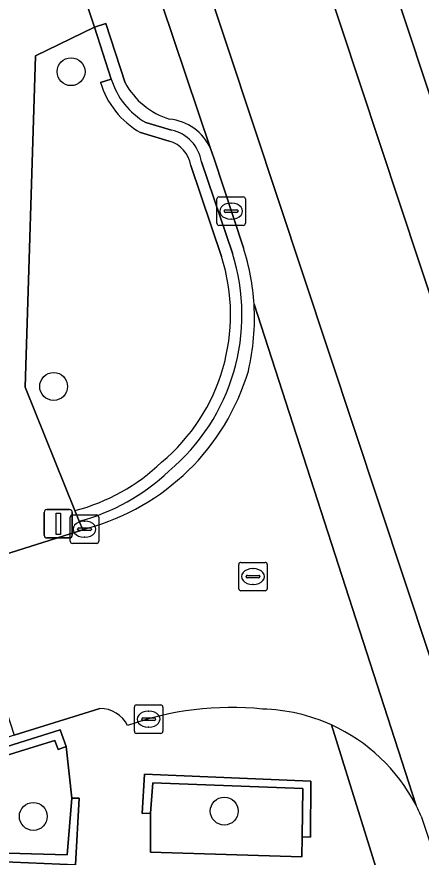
# Model space of a CAD drawing. Extents: x 162989 to 165008, y 383432 to 384338.
# Drawn here: x 164849.79 to 164863.98, y 383798.57 to 383828.08 of the extents above; entities that cross this region are included whole.
import ezdxf

# ---------------------------------------------------------------- set-up
doc = ezdxf.new("R2010")
doc.units = 0
for name, color, linetype in [('IMGEO_Boom', 7, 'Continuous'), ('IMGEO_Grasland_overig', 7, 'Continuous'), ('IMGEO_Groenvoorziening', 7, 'Continuous'), ('IMGEO_Haag', 7, 'Continuous'), ('IMGEO_Kolk', 7, 'Continuous'), ('IMGEO_Lichtmast', 7, 'Continuous'), ('IMGEO_Muur', 7, 'Continuous'), ('IMGEO_Parkeervlak_open', 7, 'Continuous'), ('IMGEO_Rijbaan_lokaal_gesloten', 7, 'Continuous'), ('IMGEO_Rijbaan_lokaal_open', 7, 'Continuous'), ('IMGEO_Rioolput', 7, 'Continuous'), ('IMGEO_Voetpad_open', 7, 'Continuous')]:
    doc.layers.add(name, color=color, linetype=linetype)

msp = doc.modelspace()

# ---------------------------------------------------------------- linework, layer by layer
at = {"layer": 'IMGEO_Boom'}
for centre in [(164851.694, 383826.15), (164851.082, 383815.098), (164850.367, 383800.003), (164857.07, 383800.19)]:
    msp.add_circle(centre, 0.489, dxfattribs=at)
at = {"layer": 'IMGEO_Grasland_overig'}
for points in [[(164851.521, 383802.456), (164851.239, 383802.354), (164851.124, 383802.671), (164850.248, 383802.395), (164848.317, 383801.799), (164848.215, 383802.07), (164848.125, 383802.358), (164847.594, 383802.191), (164847.464, 383802.146), (164846.125, 383798.813), (164851.562, 383798.652), (164851.721, 383800.64)], [(164854.481, 383800.121), (164854.481, 383798.751), (164859.791, 383798.581), (164859.801, 383799.291), (164859.825, 383800.981), (164854.569, 383801.188)]]:
    msp.add_lwpolyline(points, close=True, dxfattribs=at)
at = {"layer": 'IMGEO_Groenvoorziening'}
for points in [[(164852.723, 383825.776), (164853.106, 383825.892), (164852.512, 383827.715), (164850.448, 383826.702), (164850.081, 383815.075), (164851.831, 383810.741)], [(164853.106, 383825.892), (164852.723, 383825.776)], [(164855.221, 383824.1), (164854.324, 383824.364)], [(164854.126, 383824.016), (164855.135, 383823.709)], [(164855.135, 383823.709), (164854.126, 383824.016)], [(164857.357, 383819.779), (164856.274, 383822.985)], [(164855.895, 383822.857), (164856.976, 383819.658)], [(164856.976, 383819.658), (164855.895, 383822.857)], [(164851.831, 383810.741), (164851.982, 383810.367)]]:
    msp.add_lwpolyline(points, dxfattribs=at)
msp.add_lwpolyline([(164851.521, 383802.456), (164851.309, 383803.043), (164848.215, 383802.07), (164848.317, 383801.799), (164850.248, 383802.395), (164851.124, 383802.671), (164851.239, 383802.354)], close=True, dxfattribs=at)
for centre, radius, start, end in [((164855.628, 383826.653), 2.634, 196.7893, 240.3288), ((164855.634, 383826.657), 3.041, 196.8396, 240.2812), ((164855.634, 383826.657), 3.041, 196.8396, 240.2812), ((164854.929, 383822.769), 1.363, 9.1134, 77.6104), ((164854.888, 383822.724), 1.015, 7.5292, 75.9379), ((164854.888, 383822.724), 1.015, 7.5292, 75.9379), ((164850.553, 383817.614), 6.74, 309.8373, 17.6545), ((164850.553, 383817.614), 6.74, 309.8373, 17.6545), ((164850.554, 383817.613), 7.139, 309.8296, 17.6592), ((164850.072, 383817.463), 6.948, 284.662, 313.6805), ((164850.072, 383817.463), 6.948, 284.662, 313.6805), ((164850.09, 383817.426), 7.309, 285.0061, 313.5692)]:
    msp.add_arc(centre, radius, start, end, dxfattribs=at)
at = {"layer": 'IMGEO_Haag'}
for points in [[(164853.106, 383825.892), (164852.723, 383825.776)], [(164855.221, 383824.1), (164854.324, 383824.364)], [(164854.126, 383824.016), (164855.135, 383823.709)], [(164857.357, 383819.779), (164856.274, 383822.985)], [(164855.895, 383822.857), (164856.976, 383819.658)], [(164851.831, 383810.741), (164851.982, 383810.367)]]:
    msp.add_lwpolyline(points, dxfattribs=at)
msp.add_lwpolyline([(164851.521, 383802.456), (164851.309, 383803.043), (164848.215, 383802.07), (164848.317, 383801.799), (164850.248, 383802.395), (164851.124, 383802.671), (164851.239, 383802.354)], close=True, dxfattribs=at)
for centre, radius, start, end in [((164855.628, 383826.653), 2.634, 196.7893, 240.3288), ((164855.634, 383826.657), 3.041, 196.8396, 240.2812), ((164854.929, 383822.769), 1.363, 9.1134, 77.6104), ((164854.888, 383822.724), 1.015, 7.5292, 75.9379), ((164850.553, 383817.614), 6.74, 309.8373, 17.6545), ((164850.554, 383817.613), 7.139, 309.8296, 17.6592), ((164850.072, 383817.463), 6.948, 284.662, 313.6805), ((164850.09, 383817.426), 7.309, 285.0061, 313.5692)]:
    msp.add_arc(centre, radius, start, end, dxfattribs=at)
at = {"layer": 'IMGEO_Kolk'}
for p, q in [((164856.887, 383821.755), (164857.739, 383821.755)), ((164856.812, 383820.829), (164856.812, 383821.681)), ((164857.3, 383821.535), (164857.325, 383821.535)), ((164857.813, 383821.681), (164857.813, 383820.829)), ((164857.071, 383821.249), (164857.071, 383821.261)), ((164857.509, 383821.212), (164857.111, 383821.212)), ((164857.114, 383821.298), (164857.512, 383821.298)), ((164857.555, 383821.261), (164857.555, 383821.249)), ((164857.323, 383820.975), (164857.298, 383820.975)), ((164857.739, 383820.755), (164856.887, 383820.755)), ((164851.666, 383809.662), (164851.666, 383810.514)), ((164851.741, 383810.588), (164852.593, 383810.588)), ((164852.667, 383810.514), (164852.667, 383809.662)), ((164852.154, 383810.368), (164852.179, 383810.368)), ((164851.925, 383810.082), (164851.925, 383810.094)), ((164852.363, 383810.045), (164851.965, 383810.045)), ((164851.968, 383810.131), (164852.366, 383810.131)), ((164852.409, 383810.094), (164852.409, 383810.082)), ((164852.177, 383809.808), (164852.152, 383809.808)), ((164852.593, 383809.588), (164851.741, 383809.588)), ((164853.915, 383802.992), (164853.915, 383803.844)), ((164853.99, 383803.918), (164854.842, 383803.918)), ((164854.916, 383803.844), (164854.916, 383802.992)), ((164854.217, 383803.461), (164854.615, 383803.461)), ((164854.403, 383803.698), (164854.428, 383803.698)), ((164854.174, 383803.412), (164854.174, 383803.424)), ((164854.612, 383803.375), (164854.214, 383803.375)), ((164854.426, 383803.138), (164854.401, 383803.138)), ((164854.658, 383803.424), (164854.658, 383803.412)), ((164854.842, 383802.918), (164853.99, 383802.918))]:
    msp.add_line(p, q, dxfattribs=at)
for points in [[(164856.887, 383821.755), (164857.739, 383821.755)], [(164856.812, 383820.829), (164856.812, 383821.681)], [(164857.813, 383821.681), (164857.813, 383820.829)], [(164857.739, 383820.755), (164856.887, 383820.755)], [(164851.666, 383809.662), (164851.666, 383810.514)], [(164851.741, 383810.588), (164852.593, 383810.588)], [(164852.667, 383810.514), (164852.667, 383809.662)], [(164852.593, 383809.588), (164851.741, 383809.588)], [(164853.915, 383802.992), (164853.915, 383803.844)], [(164853.99, 383803.918), (164854.842, 383803.918)], [(164854.916, 383803.844), (164854.916, 383802.992)], [(164854.842, 383802.918), (164853.99, 383802.918)]]:
    msp.add_lwpolyline(points, dxfattribs=at)
for centre, radius, start, end in [((164856.889, 383821.679), 0.0765, 91.552, 178.448), ((164856.889, 383821.679), 0.0765, 91.552, 178.448), ((164857.737, 383821.679), 0.0765, 1.552, 88.448), ((164857.737, 383821.679), 0.0765, 1.552, 88.448), ((164857.111, 383821.258), 0.0403, 85.8775, 175.7526), ((164857.108, 383821.248), 0.0366, 178.938, 274.7102), ((164857.512, 383821.255), 0.043, 264.8664, 352.4533), ((164857.516, 383821.26), 0.0386, 1.7309, 96.639), ((164856.889, 383820.831), 0.0765, 181.552, 268.448), ((164856.889, 383820.831), 0.0765, 181.552, 268.448), ((164857.737, 383820.831), 0.0765, 271.552, 358.448), ((164857.737, 383820.831), 0.0765, 271.552, 358.448), ((164851.743, 383810.512), 0.0765, 91.552, 178.448), ((164851.743, 383810.512), 0.0765, 91.552, 178.448), ((164852.591, 383810.512), 0.0765, 1.552, 88.448), ((164852.591, 383810.512), 0.0765, 1.552, 88.448), ((164851.965, 383810.091), 0.0403, 85.8775, 175.7526), ((164851.962, 383810.081), 0.0366, 178.938, 274.7102), ((164852.366, 383810.088), 0.043, 264.8664, 352.4533), ((164852.37, 383810.093), 0.0386, 1.7309, 96.639), ((164851.743, 383809.664), 0.0765, 181.552, 268.448), ((164851.743, 383809.664), 0.0765, 181.552, 268.448), ((164852.591, 383809.664), 0.0765, 271.552, 358.448), ((164852.591, 383809.664), 0.0765, 271.552, 358.448), ((164853.992, 383803.842), 0.0765, 91.552, 178.448), ((164853.992, 383803.842), 0.0765, 91.552, 178.448), ((164854.84, 383803.842), 0.0765, 1.552, 88.448), ((164854.84, 383803.842), 0.0765, 1.552, 88.448), ((164854.214, 383803.421), 0.0403, 85.8775, 175.7526), ((164854.619, 383803.423), 0.0386, 1.7309, 96.639), ((164854.211, 383803.411), 0.0366, 178.938, 274.7102), ((164854.615, 383803.418), 0.043, 264.8664, 352.4533), ((164853.992, 383802.994), 0.0765, 181.552, 268.448), ((164853.992, 383802.994), 0.0765, 181.552, 268.448), ((164854.84, 383802.994), 0.0765, 271.552, 358.448), ((164854.84, 383802.994), 0.0765, 271.552, 358.448)]:
    msp.add_arc(centre, radius, start, end, dxfattribs=at)
for centre, major_axis, ratio, start_param, end_param in [((164857.299, 383821.255), (-0.387, 0.002), 0.722429, 4.712389, 7.853982), ((164857.324, 383821.255), (-0.39, 0.002), 0.717154, 1.570796, 4.712389), ((164852.153, 383810.088), (-0.387, 0.002), 0.722429, 4.712389, 7.853982), ((164852.178, 383810.088), (-0.39, 0.002), 0.717154, 1.570796, 4.712389), ((164854.402, 383803.418), (-0.387, 0.002), 0.722429, 4.712389, 7.853982), ((164854.427, 383803.418), (-0.39, 0.002), 0.717154, 1.570796, 4.712389)]:
    msp.add_ellipse(centre, major_axis=major_axis, ratio=ratio, start_param=start_param, end_param=end_param, dxfattribs=at)
at = {"layer": 'IMGEO_Lichtmast'}
for p, q in [((164850.748, 383809.879), (164850.748, 383810.679)), ((164850.748, 383810.679), (164850.748, 383809.879)), ((164850.848, 383810.779), (164851.638, 383810.779)), ((164851.638, 383810.779), (164850.848, 383810.779)), ((164851.738, 383810.679), (164851.738, 383809.879)), ((164851.738, 383809.879), (164851.738, 383810.679)), ((164851.638, 383809.779), (164850.848, 383809.779)), ((164850.848, 383809.779), (164851.638, 383809.779))]:
    msp.add_line(p, q, dxfattribs=at)
msp.add_lwpolyline([(164851.168, 383810.654), (164851.318, 383810.654), (164851.318, 383809.904), (164851.168, 383809.904), (164851.168, 383810.654)], dxfattribs=at)
for centre, start, end in [((164850.848, 383810.679), 90, 180), ((164850.848, 383810.679), 90, 180), ((164851.638, 383810.679), 0, 90), ((164851.638, 383810.679), 360, 90), ((164850.848, 383809.879), 180, 270), ((164850.848, 383809.879), 180, 270), ((164851.638, 383809.879), 270, 0), ((164851.638, 383809.879), 270, 0)]:
    msp.add_arc(centre, 0.1, start, end, dxfattribs=at)
at = {"layer": 'IMGEO_Muur'}
for points in [[(164859.801, 383799.291), (164860.101, 383799.277), (164860.109, 383801.247), (164854.273, 383801.493), (164854.193, 383800.104), (164854.481, 383800.121), (164854.569, 383801.188), (164859.825, 383800.981)], [(164851.721, 383800.64), (164851.562, 383798.652), (164846.125, 383798.813), (164845.997, 383796.864), (164846.236, 383796.821), (164846.338, 383798.533), (164851.847, 383798.308), (164851.981, 383800.646)]]:
    msp.add_lwpolyline(points, close=True, dxfattribs=at)
at = {"layer": 'IMGEO_Parkeervlak_open'}
for points in [[(164836.008, 383884.628), (164836.067, 383883.512), (164836.058, 383883.193), (164835.912, 383882.671), (164835.797, 383882.474), (164835.563, 383882.168), (164835.319, 383881.856), (164835.161, 383881.59), (164835.121, 383881.523), (164834.98, 383881.159), (164834.919, 383880.832), (164834.915, 383880.393), (164838.003, 383871.724), (164838.056, 383871.576), (164842.551, 383857.9), (164842.588, 383857.788), (164846.447, 383845.94), (164852.512, 383827.715), (164852.918, 383827.841), (164853.591, 383825.764)], [(164856.588, 383823.448), (164836.008, 383884.628)]]:
    msp.add_lwpolyline(points, dxfattribs=at)
for centre, radius, start, end in [((164855.946, 383827.037), 2.677, 208.405, 252.5958), ((164854.994, 383822.749), 1.741, 23.6798, 85.0198)]:
    msp.add_arc(centre, radius, start, end, dxfattribs=at)
at = {"layer": 'IMGEO_Rijbaan_lokaal_gesloten'}
for points in [[(164843.917, 383886.747), (164836.784, 383908.199), (164829.009, 383931.562), (164828.211, 383933.971), (164824.298, 383945.79), (164822.24, 383952.004), (164821.898, 383953.038), (164816.625, 383968.312), (164815.247, 383972.575), (164815.082, 383973.174), (164813.175, 383972.528), (164877.84, 383777.451), (164879.934, 383778.117), (164879.18, 383780.489), (164878.881, 383781.27), (164875.506, 383791.467), (164873.58, 383797.284), (164870.422, 383806.818), (164857.82, 383844.865), (164854.969, 383853.56), (164851.615, 383863.587), (164849.681, 383869.321)], [(164813.175, 383972.528), (164809.472, 383971.273), (164809.325, 383971.223), (164874.04, 383776.243), (164874.13, 383776.272), (164877.84, 383777.451)]]:
    msp.add_lwpolyline(points, close=True, dxfattribs=at)
for points in [[(164809.325, 383971.223), (164807.455, 383970.589), (164807.663, 383970.106), (164808.953, 383966.305), (164808.963, 383966.276), (164811.415, 383959.2), (164814.678, 383949.786), (164821.652, 383928.736), (164821.747, 383928.452), (164828.34, 383908.043), (164828.364, 383907.963), (164828.802, 383906.518), (164833.526, 383892.112), (164834.942, 383887.794), (164836.008, 383884.628), (164856.588, 383823.448), (164856.7, 383823.12), (164857.745, 383819.961)], [(164863.985, 383800.014), (164870.042, 383781.857), (164872.06, 383775.609), (164874.04, 383776.243), (164809.325, 383971.223)], [(164858.116, 383817.983), (164863.792, 383800.418)]]:
    msp.add_lwpolyline(points, dxfattribs=at)
for centre, radius, start, end in [((164849.996, 383817.484), 8.135, 3.5177, 17.7286), ((164857.591, 383797.207), 6.983, 23.6978, 27.3719)]:
    msp.add_arc(centre, radius, start, end, dxfattribs=at)
at = {"layer": 'IMGEO_Rijbaan_lokaal_open'}
for points in [[(164863.792, 383800.418), (164858.116, 383817.983)], [(164852.268, 383810.123), (164852.102, 383810.07), (164847.734, 383808.687), (164848.013, 383808.058), (164848.072, 383807.845), (164849.7, 383802.852), (164850.068, 383802.968), (164851.951, 383803.559), (164852.706, 383803.796)]]:
    msp.add_lwpolyline(points, dxfattribs=at)
for centre, radius, start, end in [((164850.138, 383817.477), 7.994, 346.7127, 3.6264), ((164850.138, 383817.956), 8.117, 285.2116, 343.4236), ((164852.702, 383802.701), 1.095, 26.922, 89.7906), ((164857.323, 383792.986), 10.842, 84.224, 109.6447), ((164858.23, 383797.431), 6.345, 65.7098, 88.3389), ((164858.256, 383797.53), 6.244, 27.5525, 65.5568)]:
    msp.add_arc(centre, radius, start, end, dxfattribs=at)
at = {"layer": 'IMGEO_Rioolput'}
for p, q in [((164857.581, 383807.998), (164857.581, 383808.85)), ((164857.656, 383808.924), (164858.508, 383808.924)), ((164858.582, 383808.85), (164858.582, 383807.998)), ((164857.883, 383808.467), (164858.281, 383808.467)), ((164858.069, 383808.704), (164858.094, 383808.704)), ((164857.84, 383808.418), (164857.84, 383808.43)), ((164858.278, 383808.381), (164857.88, 383808.381)), ((164858.324, 383808.43), (164858.324, 383808.418)), ((164858.508, 383807.924), (164857.656, 383807.924)), ((164858.092, 383808.144), (164858.067, 383808.144))]:
    msp.add_line(p, q, dxfattribs=at)
for points in [[(164857.581, 383807.998), (164857.581, 383808.85)], [(164857.656, 383808.924), (164858.508, 383808.924)], [(164858.582, 383808.85), (164858.582, 383807.998)], [(164858.508, 383807.924), (164857.656, 383807.924)]]:
    msp.add_lwpolyline(points, dxfattribs=at)
for centre, radius, start, end in [((164857.658, 383808.848), 0.0765, 91.552, 178.448), ((164857.658, 383808.848), 0.0765, 91.552, 178.448), ((164858.506, 383808.848), 0.0765, 1.552, 88.448), ((164858.506, 383808.848), 0.0765, 1.552, 88.448), ((164857.88, 383808.427), 0.0403, 85.8775, 175.7526), ((164858.285, 383808.429), 0.0386, 1.7309, 96.639), ((164857.877, 383808.417), 0.0366, 178.938, 274.7102), ((164858.281, 383808.424), 0.043, 264.8664, 352.4533), ((164857.658, 383808), 0.0765, 181.552, 268.448), ((164857.658, 383808), 0.0765, 181.552, 268.448), ((164858.506, 383808), 0.0765, 271.552, 358.448), ((164858.506, 383808), 0.0765, 271.552, 358.448)]:
    msp.add_arc(centre, radius, start, end, dxfattribs=at)
for centre, major_axis, ratio, start_param, end_param in [((164858.068, 383808.424), (-0.387, 0.002), 0.722429, 4.712389, 7.853982), ((164858.093, 383808.424), (-0.39, 0.002), 0.717154, 1.570796, 4.712389)]:
    msp.add_ellipse(centre, major_axis=major_axis, ratio=ratio, start_param=start_param, end_param=end_param, dxfattribs=at)
at = {"layer": 'IMGEO_Voetpad_open'}
for points in [[(164878.843, 383789.276), (164872.667, 383807.59), (164856.575, 383856.362), (164857.065, 383856.531), (164855.455, 383861.345), (164854.916, 383861.16), (164840.02, 383906.76), (164839.411, 383908.52), (164830.657, 383934.942), (164828.211, 383933.971), (164829.009, 383931.562), (164836.784, 383908.199), (164843.917, 383886.747), (164849.681, 383869.321), (164851.615, 383863.587), (164852.089, 383863.745), (164855.443, 383853.718), (164854.969, 383853.56), (164857.82, 383844.865), (164870.422, 383806.818), (164873.58, 383797.284)], [(164843.505, 383848.593), (164843.093, 383841.47), (164845.766, 383841.338), (164845.606, 383838.109), (164845.531, 383837.026), (164845.364, 383833.661), (164845.32, 383832.391), (164848.27, 383832.205), (164847.764, 383821.285), (164847.591, 383817.793), (164847.476, 383815.422), (164847.306, 383812.013), (164847.235, 383810.622), (164847.18, 383809.538), (164847.734, 383808.687), (164852.102, 383810.07), (164851.982, 383810.367), (164851.831, 383810.741), (164850.081, 383815.075), (164850.448, 383826.702), (164852.512, 383827.715), (164846.447, 383845.94)], [(164853.591, 383825.764), (164852.918, 383827.841), (164852.512, 383827.715), (164853.106, 383825.892)], [(164854.324, 383824.364), (164855.221, 383824.1)], [(164857.745, 383819.961), (164856.7, 383823.12), (164856.588, 383823.448)], [(164856.274, 383822.985), (164857.357, 383819.779)], [(164851.982, 383810.367), (164852.102, 383810.07), (164852.268, 383810.123)], [(164852.706, 383803.796), (164851.951, 383803.559), (164850.068, 383802.968), (164849.7, 383802.852), (164848.125, 383802.358), (164848.215, 383802.07), (164851.309, 383803.043), (164851.521, 383802.456), (164851.721, 383800.64), (164851.981, 383800.646), (164851.847, 383798.308), (164846.338, 383798.533), (164846.236, 383796.821), (164845.997, 383796.864), (164846.125, 383798.813), (164847.464, 383802.146), (164841.524, 383800.089)], [(164836.783, 383794.906), (164841.304, 383794.676), (164844.708, 383794.508), (164848.1, 383794.353), (164848.246, 383797.33), (164851.625, 383797.164), (164853.658, 383797.062), (164853.667, 383797.351), (164859.741, 383797.106), (164859.735, 383796.785), (164862.882, 383796.646), (164860.84, 383803.214)], [(164860.84, 383803.214), (164862.882, 383796.646)]]:
    msp.add_lwpolyline(points, dxfattribs=at)
msp.add_lwpolyline([(164854.481, 383800.121), (164854.193, 383800.104), (164854.273, 383801.493), (164860.109, 383801.247), (164860.101, 383799.277), (164859.801, 383799.291), (164859.791, 383798.581), (164854.481, 383798.751)], close=True, dxfattribs=at)
for centre, radius, start, end in [((164855.628, 383826.653), 2.634, 196.7893, 240.3288), ((164855.946, 383827.037), 2.677, 208.405, 252.5958), ((164854.994, 383822.749), 1.741, 23.6798, 85.0198), ((164854.929, 383822.769), 1.363, 9.1134, 77.6104), ((164849.996, 383817.484), 8.135, 3.5177, 17.7286), ((164850.554, 383817.613), 7.139, 309.8296, 17.6592), ((164850.138, 383817.477), 7.994, 346.7127, 3.6264), ((164850.138, 383817.956), 8.117, 285.2116, 343.4236), ((164850.09, 383817.426), 7.309, 285.0061, 313.5692), ((164852.702, 383802.701), 1.095, 26.922, 89.7906), ((164857.323, 383792.986), 10.842, 84.224, 109.6447), ((164858.23, 383797.431), 6.345, 65.7098, 88.3389), ((164858.256, 383797.53), 6.244, 27.5525, 65.5568), ((164857.591, 383797.207), 6.983, 23.6978, 27.3719)]:
    msp.add_arc(centre, radius, start, end, dxfattribs=at)

doc.saveas('drawing.dxf')
